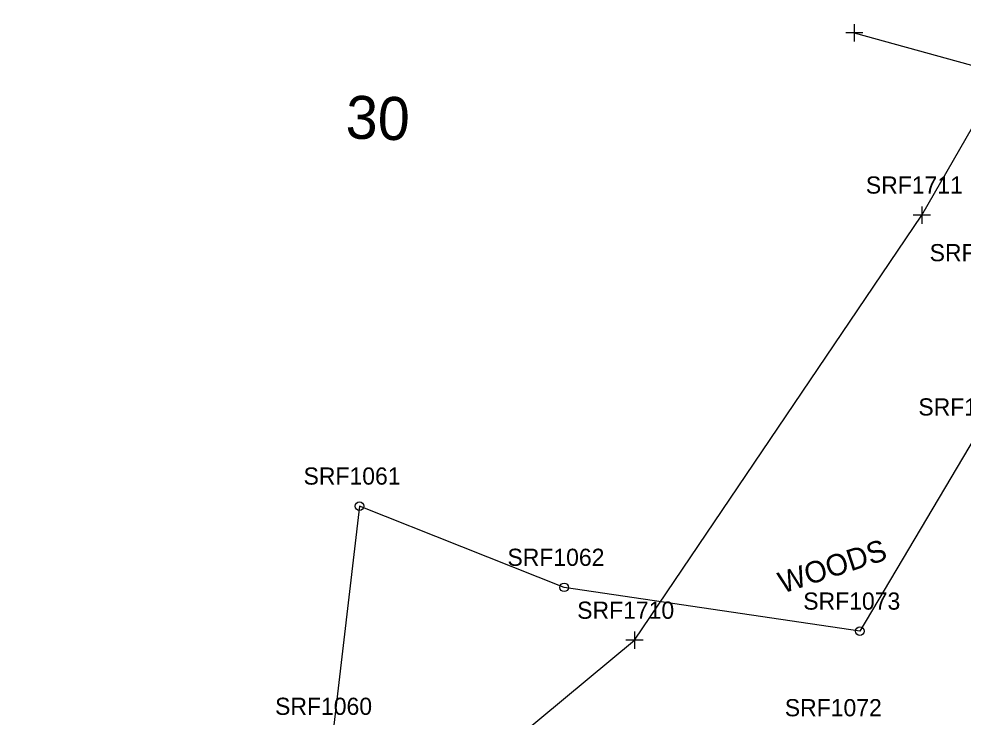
# Model space of a CAD drawing. Extents: x 941041 to 969446, y 397014 to 416764.
# Drawn here: x 951536.7 to 951756.7, y 404168 to 404330.6 of the extents above; entities that cross this region are included whole.
import ezdxf

# ---------------------------------------------------------------- set-up
doc = ezdxf.new("R2010")
doc.units = 0
for name, color, linetype in [('SURVEY - CENTERLINE - Preliminary Text', 7, 'Continuous'), ('SURVEY - DRAINAGE - Area Shapes', 7, 'Continuous'), ('SURVEY - DRAINAGE - Area Shapes - Points - Locators', 7, 'Continuous'), ('SURVEY - DRAINAGE - Area Shapes - Points - Numbers', 7, 'Continuous'), ('SURVEY - DTM - Spot Points - Locators', 7, 'Continuous'), ('SURVEY - DTM - Spot Points - Point Numbers', 7, 'Continuous'), ('SURVEY - DTM GRAPHICS - Boundary Line', 7, 'Continuous'), ('SURVEY - VEGETATION - Features - Points - Locators', 7, 'Continuous'), ('SURVEY - VEGETATION - Features with Text', 7, 'Continuous')]:
    doc.layers.add(name, color=color, linetype=linetype)

msp = doc.modelspace()

# ---------------------------------------------------------------- linework, layer by layer
at = {"layer": 'SURVEY - DRAINAGE - Area Shapes'}
msp.add_lwpolyline([(951536.74, 404050.34), (951596.55, 404116.46), (951680.18, 404185.9), (951747.09, 404284.91), (951822.67, 404416.18), (951935.87, 404439.1), (951913.12, 404038.39), (951536.74, 404050.34)], dxfattribs=at)
at = {"layer": 'SURVEY - DRAINAGE - Area Shapes - Points - Locators'}
for p, q in [((951747.09, 404286.91), (951747.09, 404282.91)), ((951749.09, 404284.91), (951745.09, 404284.91)), ((951680.18, 404187.9), (951680.18, 404183.9)), ((951682.18, 404185.9), (951678.18, 404185.9))]:
    msp.add_line(p, q, dxfattribs=at)
at = {"layer": 'SURVEY - DTM - Spot Points - Locators'}
for centre in [(951616.1, 404217.14), (951663.75, 404198.22), (951732.67, 404188.02)]:
    msp.add_circle(centre, 1, dxfattribs=at)
at = {"layer": 'SURVEY - DTM GRAPHICS - Boundary Line'}
msp.add_lwpolyline([(951759.5, 404233.24), (951732.67, 404188.02), (951663.75, 404198.22), (951616.1, 404217.14), (951609.79, 404163.52), (951602.03, 404134.73), (951600.43, 404102.65), (951593.36, 404074.43), (951593.63, 404064.28), (951593.48, 404062.65), (951593.48, 404061.91), (951594.13, 404057.85), (951593.28, 404047.68), (951592.87, 404038.7), (951594.26, 404034.81), (951594.26, 404034.66), (951592.35, 404034), (951592.3, 404032.5), (951589.03, 404026.73), (951575.07, 404018.69), (951594.81, 403959.15)], dxfattribs=at)
at = {"layer": 'SURVEY - VEGETATION - Features - Points - Locators'}
for p, q in [((951731.36, 404329.37), (951731.36, 404325.37)), ((951733.36, 404327.37), (951729.36, 404327.37))]:
    msp.add_line(p, q, dxfattribs=at)
at = {"layer": 'SURVEY - VEGETATION - Features with Text'}
msp.add_lwpolyline([(951731.36, 404327.37), (951828.27, 404300.66), (951901.47, 404266.04), (951910.3, 404179.7), (951895.72, 404054.57), (951823.17, 404044.72), (951696.11, 404043.74), (951552.89, 404059.7)], dxfattribs=at)

# ---------------------------------------------------------------- texts
at = {"layer": 'SURVEY - CENTERLINE - Preliminary Text'}
msp.add_text('30', height=10, rotation=358.1343, dxfattribs=at).set_placement((951612.78, 404302.78))
at = {"layer": 'SURVEY - DRAINAGE - Area Shapes - Points - Numbers'}
for s, p in [('SRF1711', (951734.06, 404289.91)), ('SRF1710', (951666.81, 404190.9))]:
    msp.add_text(s, height=4, dxfattribs=at).set_placement(p)
at = {"layer": 'SURVEY - DTM - Spot Points - Point Numbers'}
for s, p in [('SRF1390', (951748.92, 404274.16)), ('SRF1389', (951746.29, 404238.24)), ('SRF1061', (951603.06, 404222.14)), ('SRF1062', (951650.56, 404203.22)), ('SRF1073', (951719.48, 404193.02)), ('SRF1060', (951596.43, 404168.52)), ('SRF1072', (951715.18, 404168.19))]:
    msp.add_text(s, height=4, dxfattribs=at).set_placement(p)
at = {"layer": 'SURVEY - VEGETATION - Features with Text'}
msp.add_text('WOODS', height=4.998, rotation=18.0714, dxfattribs=at).set_placement((951714.66, 404196.74))

doc.saveas('drawing.dxf')
